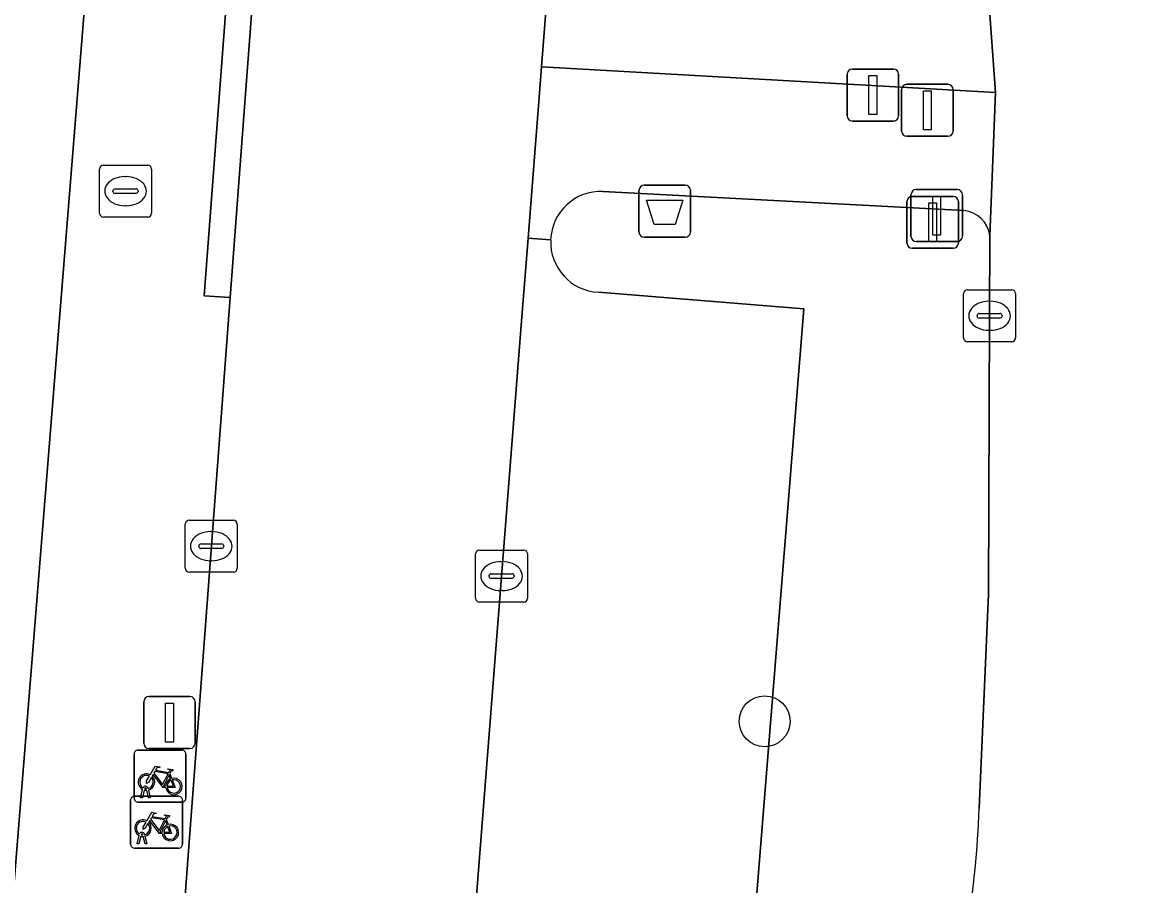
# Model space of a CAD drawing. Extents: x 160856 to 161310, y 384024 to 384878.
# Drawn here: x 161195.66 to 161217.12, y 384096.1 to 384112.71 of the extents above; entities that cross this region are included whole.
import ezdxf

# ---------------------------------------------------------------- set-up
doc = ezdxf.new("R2010")
doc.units = 0
for name, color, linetype in [('IMGEO_Afvalbak', 7, 'Continuous'), ('IMGEO_Berm_groen', 7, 'Continuous'), ('IMGEO_Boom', 7, 'Continuous'), ('IMGEO_Brandkraan', 7, 'Continuous'), ('IMGEO_Drukknoppaal', 7, 'Continuous'), ('IMGEO_Fietsenrek', 7, 'Continuous'), ('IMGEO_Fietspad_gesloten', 7, 'Continuous'), ('IMGEO_Kolk', 7, 'Continuous'), ('IMGEO_Lichtmast', 7, 'Continuous'), ('IMGEO_Parkeervlak_open', 7, 'Continuous'), ('IMGEO_Rijbaan_lokaal_gesloten', 7, 'Continuous'), ('IMGEO_Rijbaan_lokaal_open', 7, 'Continuous'), ('IMGEO_Verkeersregelinstallatiepaal', 7, 'Continuous'), ('IMGEO_Voetpad_open', 7, 'Continuous')]:
    doc.layers.add(name, color=color, linetype=linetype)

msp = doc.modelspace()

# ---------------------------------------------------------------- linework, layer by layer
at = {"layer": 'IMGEO_Afvalbak'}
for p, q in [((161207.527, 384108.679), (161207.527, 384109.479)), ((161207.527, 384109.479), (161207.527, 384108.679)), ((161207.627, 384109.579), (161208.417, 384109.579)), ((161208.417, 384109.579), (161207.627, 384109.579)), ((161208.517, 384109.479), (161208.517, 384108.679)), ((161208.517, 384108.679), (161208.517, 384109.479)), ((161208.417, 384108.579), (161207.627, 384108.579)), ((161207.627, 384108.579), (161208.417, 384108.579))]:
    msp.add_line(p, q, dxfattribs=at)
msp.add_lwpolyline([(161207.67, 384109.293), (161208.374, 384109.293), (161208.225, 384108.823), (161207.819, 384108.823), (161207.67, 384109.293)], dxfattribs=at)
for centre, start, end in [((161207.627, 384109.479), 90, 180), ((161207.627, 384109.479), 90, 180), ((161208.417, 384109.479), 0, 90), ((161208.417, 384109.479), 360, 90), ((161207.627, 384108.679), 180, 270), ((161207.627, 384108.679), 180, 270), ((161208.417, 384108.679), 270, 0), ((161208.417, 384108.679), 270, 0)]:
    msp.add_arc(centre, 0.1, start, end, dxfattribs=at)
at = {"layer": 'IMGEO_Berm_groen'}
for points in [[(161213.777, 384109.092), (161206.833, 384109.46)], [(161214.25, 384101.709), (161214.275, 384107.066), (161214.278, 384108.605)], [(161206.746, 384107.518), (161210.699, 384107.197), (161207.469, 384066.99), (161207.089, 384062.26), (161205.332, 384040.389), (161204.667, 384040.444), (161200.521, 384040.787)], [(161214.074, 384097.583), (161214.25, 384101.709)]]:
    msp.add_lwpolyline(points, dxfattribs=at)
for centre, radius, start, end in [((161206.798, 384108.489), 0.972, 87.9535, 177.7956), ((161213.727, 384108.54), 0.555, 6.769, 84.8547), ((161206.799, 384108.489), 0.972, 177.8215, 266.8897), ((161194.619, 384098.329), 19.47, 343.9993, 357.8047)]:
    msp.add_arc(centre, radius, start, end, dxfattribs=at)
at = {"layer": 'IMGEO_Boom'}
msp.add_circle((161209.945, 384099.262), 0.489, dxfattribs=at)
at = {"layer": 'IMGEO_Brandkraan'}
for p, q in [((161197.221, 384109.965), (161198.073, 384109.965)), ((161197.146, 384109.039), (161197.146, 384109.891)), ((161197.634, 384109.745), (161197.659, 384109.745)), ((161198.147, 384109.891), (161198.147, 384109.039)), ((161197.405, 384109.459), (161197.405, 384109.471)), ((161197.448, 384109.508), (161197.846, 384109.508)), ((161197.889, 384109.471), (161197.889, 384109.459)), ((161197.843, 384109.422), (161197.445, 384109.422)), ((161197.657, 384109.185), (161197.632, 384109.185)), ((161198.073, 384108.965), (161197.221, 384108.965))]:
    msp.add_line(p, q, dxfattribs=at)
for points in [[(161197.221, 384109.965), (161198.073, 384109.965)], [(161197.146, 384109.039), (161197.146, 384109.891)], [(161198.147, 384109.891), (161198.147, 384109.039)], [(161198.073, 384108.965), (161197.221, 384108.965)]]:
    msp.add_lwpolyline(points, dxfattribs=at)
for centre, radius, start, end in [((161197.223, 384109.889), 0.0765, 91.552, 178.448), ((161197.223, 384109.889), 0.0765, 91.552, 178.448), ((161198.071, 384109.889), 0.0765, 1.552, 88.448), ((161198.071, 384109.889), 0.0765, 1.552, 88.448), ((161197.445, 384109.468), 0.0403, 85.8775, 175.7526), ((161197.85, 384109.47), 0.0386, 1.7309, 96.639), ((161197.442, 384109.458), 0.0366, 178.938, 274.7102), ((161197.846, 384109.465), 0.043, 264.8664, 352.4533), ((161197.223, 384109.041), 0.0765, 181.552, 268.448), ((161197.223, 384109.041), 0.0765, 181.552, 268.448), ((161198.071, 384109.041), 0.0765, 271.552, 358.448), ((161198.071, 384109.041), 0.0765, 271.552, 358.448)]:
    msp.add_arc(centre, radius, start, end, dxfattribs=at)
for centre, major_axis, ratio, start_param, end_param in [((161197.633, 384109.465), (-0.387, 0.002), 0.722429, 4.712389, 7.853982), ((161197.658, 384109.465), (-0.39, 0.002), 0.717154, 1.570796, 4.712389)]:
    msp.add_ellipse(centre, major_axis=major_axis, ratio=ratio, start_param=start_param, end_param=end_param, dxfattribs=at)
at = {"layer": 'IMGEO_Drukknoppaal'}
for p, q in [((161211.533, 384110.915), (161211.533, 384111.715)), ((161211.533, 384111.715), (161211.533, 384110.915)), ((161211.633, 384111.815), (161212.423, 384111.815)), ((161212.423, 384111.815), (161211.633, 384111.815)), ((161212.523, 384111.715), (161212.523, 384110.915)), ((161212.523, 384110.915), (161212.523, 384111.715)), ((161212.423, 384110.815), (161211.633, 384110.815)), ((161211.633, 384110.815), (161212.423, 384110.815))]:
    msp.add_line(p, q, dxfattribs=at)
msp.add_lwpolyline([(161211.953, 384111.69), (161212.103, 384111.69), (161212.103, 384110.94), (161211.953, 384110.94), (161211.953, 384111.69)], dxfattribs=at)
for centre, start, end in [((161211.633, 384111.715), 90, 180), ((161211.633, 384111.715), 90, 180), ((161212.423, 384111.715), 0, 90), ((161212.423, 384111.715), 360, 90), ((161211.633, 384110.915), 180, 270), ((161211.633, 384110.915), 180, 270), ((161212.423, 384110.915), 270, 0), ((161212.423, 384110.915), 270, 0)]:
    msp.add_arc(centre, 0.1, start, end, dxfattribs=at)
at = {"layer": 'IMGEO_Fietsenrek'}
for p, q in [((161197.81, 384097.782), (161197.81, 384098.623)), ((161197.81, 384098.623), (161197.81, 384097.782)), ((161197.885, 384098.707), (161198.726, 384098.707)), ((161198.726, 384098.707), (161197.885, 384098.707)), ((161198.81, 384098.632), (161198.81, 384097.791)), ((161198.81, 384097.791), (161198.81, 384098.632)), ((161198.497, 384098.256), (161198.533, 384098.161)), ((161197.937, 384097.791), (161197.976, 384097.951)), ((161198.006, 384097.939), (161197.971, 384097.791)), ((161198.048, 384097.963), (161198.047, 384097.967)), ((161198.089, 384097.791), (161198.055, 384097.933)), ((161198.079, 384097.974), (161198.08, 384097.967)), ((161198.087, 384097.937), (161198.122, 384097.791)), ((161197.743, 384096.895), (161197.743, 384097.736)), ((161197.743, 384097.736), (161197.743, 384096.895)), ((161197.818, 384097.82), (161198.659, 384097.82)), ((161198.659, 384097.82), (161197.818, 384097.82)), ((161198.735, 384097.707), (161197.894, 384097.707)), ((161197.894, 384097.707), (161198.735, 384097.707)), ((161197.971, 384097.791), (161197.937, 384097.791)), ((161198.122, 384097.791), (161198.089, 384097.791)), ((161198.743, 384097.745), (161198.743, 384096.904)), ((161198.743, 384096.904), (161198.743, 384097.745)), ((161198.43, 384097.369), (161198.466, 384097.274)), ((161197.87, 384096.904), (161197.909, 384097.064)), ((161197.939, 384097.052), (161197.904, 384096.904)), ((161197.981, 384097.076), (161197.98, 384097.08)), ((161198.022, 384096.904), (161197.988, 384097.046)), ((161198.012, 384097.087), (161198.013, 384097.08)), ((161198.02, 384097.05), (161198.055, 384096.904)), ((161198.668, 384096.82), (161197.827, 384096.82)), ((161197.827, 384096.82), (161198.668, 384096.82)), ((161197.904, 384096.904), (161197.87, 384096.904)), ((161198.055, 384096.904), (161198.022, 384096.904))]:
    msp.add_line(p, q, dxfattribs=at)
for points in [[(161198.123, 384098.233), (161198.218, 384098.397), (161198.304, 384098.383), (161198.306, 384098.374), (161198.25, 384098.363), (161198.223, 384098.318), (161198.479, 384098.277)], [(161198.479, 384098.277), (161198.504, 384098.326), (161198.498, 384098.33), (161198.475, 384098.334), (161198.463, 384098.341), (161198.462, 384098.344), (161198.464, 384098.349), (161198.559, 384098.334), (161198.561, 384098.324), (161198.551, 384098.311), (161198.539, 384098.305), (161198.525, 384098.311), (161198.497, 384098.256)], [(161198.144, 384098.181), (161198.092, 384098.091), (161198.052, 384098.066), (161198.053, 384098.113), (161198.108, 384098.207)], [(161198.419, 384097.989), (161198.369, 384097.989), (161198.178, 384098.24), (161198.159, 384098.208)], [(161198.466, 384098.252), (161198.209, 384098.293), (161198.192, 384098.264), (161198.359, 384098.044), (161198.466, 384098.252)], [(161198.514, 384098.154), (161198.484, 384098.231), (161198.375, 384098.013), (161198.418, 384098.013)], [(161198.448, 384098.013), (161198.568, 384098.012), (161198.524, 384098.126)], [(161198.544, 384098.133), (161198.599, 384097.988), (161198.449, 384097.988)], [(161198.056, 384097.346), (161198.151, 384097.51), (161198.237, 384097.496), (161198.239, 384097.487), (161198.183, 384097.476), (161198.156, 384097.431), (161198.412, 384097.39)], [(161198.412, 384097.39), (161198.437, 384097.439), (161198.431, 384097.443), (161198.408, 384097.447), (161198.396, 384097.454), (161198.395, 384097.457), (161198.397, 384097.462), (161198.492, 384097.447), (161198.494, 384097.437), (161198.484, 384097.424), (161198.472, 384097.418), (161198.458, 384097.424), (161198.43, 384097.369)], [(161198.077, 384097.294), (161198.025, 384097.204), (161197.985, 384097.179), (161197.986, 384097.226), (161198.041, 384097.32)], [(161198.352, 384097.102), (161198.302, 384097.102), (161198.111, 384097.353), (161198.092, 384097.321)], [(161198.399, 384097.365), (161198.142, 384097.406), (161198.125, 384097.377), (161198.292, 384097.157), (161198.399, 384097.365)], [(161198.447, 384097.267), (161198.417, 384097.344), (161198.308, 384097.126), (161198.351, 384097.126)], [(161198.381, 384097.126), (161198.501, 384097.125), (161198.457, 384097.239)], [(161198.477, 384097.246), (161198.532, 384097.101), (161198.382, 384097.101)]]:
    msp.add_lwpolyline(points, dxfattribs=at)
for centre, radius, start, end in [((161197.888, 384098.629), 0.0779, 92.4484, 184.2845), ((161197.888, 384098.629), 0.0779, 92.4484, 184.2845), ((161198.732, 384098.629), 0.0779, 2.4484, 94.2845), ((161198.732, 384098.629), 0.0779, 2.4484, 94.2845), ((161198.05, 384098.092), 0.159, 62.6766, 242.1369), ((161198.05, 384098.092), 0.129, 63.3192, 238.903), ((161198.05, 384098.092), 0.129, 283.6043, 43.4302), ((161198.05, 384098.092), 0.159, 283.5766, 46.6042), ((161198.577, 384098.008), 0.159, 113.3408, 178.3217), ((161198.577, 384098.008), 0.159, 187.0065, 105.7708), ((161198.577, 384098.008), 0.129, 113.923, 177.9556), ((161198.577, 384098.008), 0.129, 188.6715, 104.5883), ((161198.03, 384097.963), 0.0499, 12.8025, 158.6934), ((161198.05, 384098.092), 0.159, 253.9967, 271.7867), ((161198.03, 384097.963), 0.0174, 12.8025, 163.4502), ((161198.05, 384098.092), 0.129, 253.415, 269.0204), ((161197.821, 384097.742), 0.0779, 92.4484, 184.2845), ((161197.821, 384097.742), 0.0779, 92.4484, 184.2845), ((161197.888, 384097.785), 0.0779, 182.4484, 274.2845), ((161197.888, 384097.785), 0.0779, 182.4484, 274.2845), ((161198.665, 384097.742), 0.0779, 2.4484, 94.2845), ((161198.665, 384097.742), 0.0779, 2.4484, 94.2845), ((161198.732, 384097.785), 0.0779, 272.4484, 4.2845), ((161198.732, 384097.785), 0.0779, 272.4484, 4.2845), ((161197.983, 384097.205), 0.159, 62.6766, 242.1369), ((161197.983, 384097.205), 0.129, 63.3192, 238.903), ((161197.983, 384097.205), 0.129, 283.6043, 43.4302), ((161197.983, 384097.205), 0.159, 283.5766, 46.6042), ((161198.51, 384097.121), 0.159, 113.3408, 178.3217), ((161198.51, 384097.121), 0.159, 187.0065, 105.7708), ((161198.51, 384097.121), 0.129, 113.923, 177.9556), ((161198.51, 384097.121), 0.129, 188.6715, 104.5883), ((161197.963, 384097.076), 0.0499, 12.8025, 158.6934), ((161197.983, 384097.205), 0.159, 253.9967, 271.7867), ((161197.963, 384097.076), 0.0174, 12.8025, 163.4502), ((161197.983, 384097.205), 0.129, 253.415, 269.0204), ((161197.821, 384096.898), 0.0779, 182.4484, 274.2845), ((161197.821, 384096.898), 0.0779, 182.4484, 274.2845), ((161198.665, 384096.898), 0.0779, 272.4484, 4.2845), ((161198.665, 384096.898), 0.0779, 272.4484, 4.2845)]:
    msp.add_arc(centre, radius, start, end, dxfattribs=at)
at = {"layer": 'IMGEO_Fietspad_gesloten'}
msp.add_lwpolyline([(161208.682, 384114.748), (161208.018, 384114.815), (161207.86, 384114.844), (161207.705, 384114.887), (161207.554, 384114.944), (161207.41, 384115.013), (161207.272, 384115.096), (161207.141, 384115.19), (161207.02, 384115.296), (161206.909, 384115.412), (161206.809, 384115.538), (161206.72, 384115.672), (161206.644, 384115.813), (161206.58, 384115.961), (161206.53, 384116.114), (161206.494, 384116.271), (161205.997, 384116.301), (161205.649, 384111.855), (161214.388, 384111.364), (161214.138, 384114.813)], dxfattribs=at)
at = {"layer": 'IMGEO_Kolk'}
for p, q in [((161213.849, 384107.566), (161214.701, 384107.566)), ((161213.774, 384106.64), (161213.774, 384107.492)), ((161214.262, 384107.346), (161214.287, 384107.346)), ((161214.775, 384107.492), (161214.775, 384106.64)), ((161214.076, 384107.109), (161214.474, 384107.109)), ((161214.033, 384107.06), (161214.033, 384107.072)), ((161214.471, 384107.023), (161214.073, 384107.023)), ((161214.517, 384107.072), (161214.517, 384107.06)), ((161214.285, 384106.786), (161214.26, 384106.786)), ((161214.701, 384106.566), (161213.849, 384106.566)), ((161198.796, 384102.206), (161198.796, 384103.058)), ((161198.871, 384103.132), (161199.723, 384103.132)), ((161199.797, 384103.058), (161199.797, 384102.206)), ((161199.284, 384102.912), (161199.309, 384102.912)), ((161199.055, 384102.626), (161199.055, 384102.638)), ((161199.098, 384102.675), (161199.496, 384102.675)), ((161199.539, 384102.638), (161199.539, 384102.626)), ((161199.493, 384102.589), (161199.095, 384102.589)), ((161204.382, 384101.63), (161204.382, 384102.482)), ((161204.457, 384102.556), (161205.309, 384102.556)), ((161205.383, 384102.482), (161205.383, 384101.63)), ((161199.307, 384102.352), (161199.282, 384102.352)), ((161204.87, 384102.336), (161204.895, 384102.336)), ((161199.723, 384102.132), (161198.871, 384102.132)), ((161204.641, 384102.05), (161204.641, 384102.062)), ((161205.079, 384102.013), (161204.681, 384102.013)), ((161204.684, 384102.099), (161205.082, 384102.099)), ((161205.125, 384102.062), (161205.125, 384102.05)), ((161204.893, 384101.776), (161204.868, 384101.776)), ((161205.309, 384101.556), (161204.457, 384101.556))]:
    msp.add_line(p, q, dxfattribs=at)
for points in [[(161213.849, 384107.566), (161214.701, 384107.566)], [(161213.774, 384106.64), (161213.774, 384107.492)], [(161214.775, 384107.492), (161214.775, 384106.64)], [(161214.701, 384106.566), (161213.849, 384106.566)], [(161198.796, 384102.206), (161198.796, 384103.058)], [(161198.871, 384103.132), (161199.723, 384103.132)], [(161199.797, 384103.058), (161199.797, 384102.206)], [(161204.382, 384101.63), (161204.382, 384102.482)], [(161204.457, 384102.556), (161205.309, 384102.556)], [(161205.383, 384102.482), (161205.383, 384101.63)], [(161199.723, 384102.132), (161198.871, 384102.132)], [(161205.309, 384101.556), (161204.457, 384101.556)]]:
    msp.add_lwpolyline(points, dxfattribs=at)
for centre, radius, start, end in [((161213.851, 384107.49), 0.0765, 91.552, 178.448), ((161213.851, 384107.49), 0.0765, 91.552, 178.448), ((161214.699, 384107.49), 0.0765, 1.552, 88.448), ((161214.699, 384107.49), 0.0765, 1.552, 88.448), ((161214.073, 384107.069), 0.0403, 85.8775, 175.7526), ((161214.478, 384107.071), 0.0386, 1.7309, 96.639), ((161214.07, 384107.059), 0.0366, 178.938, 274.7102), ((161214.474, 384107.066), 0.043, 264.8664, 352.4533), ((161213.851, 384106.642), 0.0765, 181.552, 268.448), ((161213.851, 384106.642), 0.0765, 181.552, 268.448), ((161214.699, 384106.642), 0.0765, 271.552, 358.448), ((161214.699, 384106.642), 0.0765, 271.552, 358.448), ((161198.873, 384103.056), 0.0765, 91.552, 178.448), ((161198.873, 384103.056), 0.0765, 91.552, 178.448), ((161199.721, 384103.056), 0.0765, 1.552, 88.448), ((161199.721, 384103.056), 0.0765, 1.552, 88.448), ((161199.095, 384102.635), 0.0403, 85.8775, 175.7526), ((161199.092, 384102.625), 0.0366, 178.938, 274.7102), ((161199.496, 384102.632), 0.043, 264.8664, 352.4533), ((161199.5, 384102.637), 0.0386, 1.7309, 96.639), ((161204.459, 384102.48), 0.0765, 91.552, 178.448), ((161204.459, 384102.48), 0.0765, 91.552, 178.448), ((161205.307, 384102.48), 0.0765, 1.552, 88.448), ((161205.307, 384102.48), 0.0765, 1.552, 88.448), ((161198.873, 384102.208), 0.0765, 181.552, 268.448), ((161198.873, 384102.208), 0.0765, 181.552, 268.448), ((161199.721, 384102.208), 0.0765, 271.552, 358.448), ((161199.721, 384102.208), 0.0765, 271.552, 358.448), ((161204.681, 384102.059), 0.0403, 85.8775, 175.7526), ((161204.678, 384102.049), 0.0366, 178.938, 274.7102), ((161205.082, 384102.056), 0.043, 264.8664, 352.4533), ((161205.086, 384102.061), 0.0386, 1.7309, 96.639), ((161204.459, 384101.632), 0.0765, 181.552, 268.448), ((161204.459, 384101.632), 0.0765, 181.552, 268.448), ((161205.307, 384101.632), 0.0765, 271.552, 358.448), ((161205.307, 384101.632), 0.0765, 271.552, 358.448)]:
    msp.add_arc(centre, radius, start, end, dxfattribs=at)
for centre, major_axis, ratio, start_param, end_param in [((161214.261, 384107.066), (-0.387, 0.002), 0.722429, 4.712389, 7.853982), ((161214.286, 384107.066), (-0.39, 0.002), 0.717154, 1.570796, 4.712389), ((161199.283, 384102.632), (-0.387, 0.002), 0.722429, 4.712389, 7.853982), ((161199.308, 384102.632), (-0.39, 0.002), 0.717154, 1.570796, 4.712389), ((161204.869, 384102.056), (-0.387, 0.002), 0.722429, 4.712389, 7.853982), ((161204.894, 384102.056), (-0.39, 0.002), 0.717154, 1.570796, 4.712389)]:
    msp.add_ellipse(centre, major_axis=major_axis, ratio=ratio, start_param=start_param, end_param=end_param, dxfattribs=at)
at = {"layer": 'IMGEO_Lichtmast'}
for p, q in [((161212.684, 384108.465), (161212.684, 384109.265)), ((161212.684, 384109.265), (161212.684, 384108.465)), ((161212.784, 384109.365), (161213.574, 384109.365)), ((161213.574, 384109.365), (161212.784, 384109.365)), ((161213.674, 384109.265), (161213.674, 384108.465)), ((161213.674, 384108.465), (161213.674, 384109.265)), ((161213.574, 384108.365), (161212.784, 384108.365)), ((161212.784, 384108.365), (161213.574, 384108.365)), ((161197.997, 384098.838), (161197.997, 384099.638)), ((161197.997, 384099.638), (161197.997, 384098.838)), ((161198.097, 384099.738), (161198.887, 384099.738)), ((161198.887, 384099.738), (161198.097, 384099.738)), ((161198.987, 384099.638), (161198.987, 384098.838)), ((161198.987, 384098.838), (161198.987, 384099.638)), ((161198.887, 384098.738), (161198.097, 384098.738)), ((161198.097, 384098.738), (161198.887, 384098.738))]:
    msp.add_line(p, q, dxfattribs=at)
for points in [[(161213.104, 384109.24), (161213.254, 384109.24), (161213.254, 384108.49), (161213.104, 384108.49), (161213.104, 384109.24)], [(161198.417, 384099.613), (161198.567, 384099.613), (161198.567, 384098.863), (161198.417, 384098.863), (161198.417, 384099.613)]]:
    msp.add_lwpolyline(points, dxfattribs=at)
for centre, start, end in [((161212.784, 384109.265), 90, 180), ((161212.784, 384109.265), 90, 180), ((161213.574, 384109.265), 0, 90), ((161213.574, 384109.265), 360, 90), ((161212.784, 384108.465), 180, 270), ((161212.784, 384108.465), 180, 270), ((161213.574, 384108.465), 270, 0), ((161213.574, 384108.465), 270, 0), ((161198.097, 384099.638), 90, 180), ((161198.097, 384099.638), 90, 180), ((161198.887, 384099.638), 0, 90), ((161198.887, 384099.638), 360, 90), ((161198.097, 384098.838), 180, 270), ((161198.097, 384098.838), 180, 270), ((161198.887, 384098.838), 270, 0), ((161198.887, 384098.838), 270, 0)]:
    msp.add_arc(centre, 0.1, start, end, dxfattribs=at)
at = {"layer": 'IMGEO_Parkeervlak_open'}
for points in [[(161205.827, 384108.526), (161205.392, 384108.562), (161205.273, 384107.047), (161203.663, 384086.477), (161201.81, 384061.632), (161200.461, 384044.187), (161200.198, 384040.793)], [(161210.699, 384107.197), (161206.746, 384107.518)], [(161203.192, 384067.285), (161207.469, 384066.99), (161210.699, 384107.197)]]:
    msp.add_lwpolyline(points, dxfattribs=at)
msp.add_arc((161206.799, 384108.489), 0.972, 177.8215, 266.8897, dxfattribs=at)
at = {"layer": 'IMGEO_Rijbaan_lokaal_gesloten'}
msp.add_lwpolyline([(161220.294, 384196.951), (161218.789, 384177.498), (161216.99, 384155.193), (161216.964, 384154.845), (161216.821, 384152.904), (161216.592, 384150.028), (161216.307, 384146.455), (161216.243, 384145.758), (161215.906, 384141.448), (161215.038, 384130.348), (161214.788, 384127.199), (161214.729, 384126.459), (161214.424, 384122.847), (161214.237, 384119.968), (161214.138, 384117.771), (161214.109, 384116.161), (161214.13, 384114.92), (161214.138, 384114.813), (161214.388, 384111.364), (161214.278, 384108.605), (161214.275, 384107.066), (161214.25, 384101.709), (161214.074, 384097.583)], dxfattribs=at)
msp.add_arc((161194.619, 384098.329), 19.47, 343.9993, 357.8047, dxfattribs=at)
at = {"layer": 'IMGEO_Rijbaan_lokaal_open'}
msp.add_lwpolyline([(161201.694, 384134.406), (161201.149, 384127.179), (161199.658, 384107.415), (161196.979, 384071.783), (161196.821, 384069.57), (161196.797, 384069.266), (161195.708, 384055.413), (161194.773, 384044.534), (161200.461, 384044.187), (161201.81, 384061.632), (161203.663, 384086.477), (161205.273, 384107.047), (161205.392, 384108.562), (161205.597, 384111.189), (161205.649, 384111.855), (161205.997, 384116.301), (161206.329, 384120.539), (161208.018, 384141.878)], dxfattribs=at)
at = {"layer": 'IMGEO_Verkeersregelinstallatiepaal'}
for p, q in [((161212.582, 384110.622), (161212.582, 384111.422)), ((161212.582, 384111.422), (161212.582, 384110.622)), ((161212.682, 384111.522), (161213.472, 384111.522)), ((161213.472, 384111.522), (161212.682, 384111.522)), ((161213.572, 384111.422), (161213.572, 384110.622)), ((161213.572, 384110.622), (161213.572, 384111.422)), ((161213.472, 384110.522), (161212.682, 384110.522)), ((161212.682, 384110.522), (161213.472, 384110.522)), ((161212.861, 384109.496), (161213.651, 384109.496)), ((161213.651, 384109.496), (161212.861, 384109.496)), ((161212.761, 384108.596), (161212.761, 384109.396)), ((161212.761, 384109.396), (161212.761, 384108.596)), ((161213.751, 384109.396), (161213.751, 384108.596)), ((161213.751, 384108.596), (161213.751, 384109.396)), ((161213.651, 384108.496), (161212.861, 384108.496)), ((161212.861, 384108.496), (161213.651, 384108.496))]:
    msp.add_line(p, q, dxfattribs=at)
for points in [[(161213.002, 384111.397), (161213.152, 384111.397), (161213.152, 384110.647), (161213.002, 384110.647), (161213.002, 384111.397)], [(161213.181, 384109.371), (161213.331, 384109.371), (161213.331, 384108.621), (161213.181, 384108.621), (161213.181, 384109.371)]]:
    msp.add_lwpolyline(points, dxfattribs=at)
for centre, start, end in [((161212.682, 384111.422), 90, 180), ((161212.682, 384111.422), 90, 180), ((161213.472, 384111.422), 0, 90), ((161213.472, 384111.422), 360, 90), ((161212.682, 384110.622), 180, 270), ((161212.682, 384110.622), 180, 270), ((161213.472, 384110.622), 270, 0), ((161213.472, 384110.622), 270, 0), ((161212.861, 384109.396), 90, 180), ((161212.861, 384109.396), 90, 180), ((161213.651, 384109.396), 0, 90), ((161213.651, 384109.396), 360, 90), ((161212.861, 384108.596), 180, 270), ((161212.861, 384108.596), 180, 270), ((161213.651, 384108.596), 270, 0), ((161213.651, 384108.596), 270, 0)]:
    msp.add_arc(centre, 0.1, start, end, dxfattribs=at)
at = {"layer": 'IMGEO_Voetpad_open'}
for points in [[(161207.655, 384250), (161197.483, 384121.051), (161196.883, 384113.324), (161192.239, 384055.607)], [(161194.773, 384044.534), (161195.708, 384055.413), (161195.21, 384055.454), (161196.299, 384069.307), (161196.797, 384069.266), (161196.821, 384069.57), (161196.979, 384071.783), (161199.658, 384107.415), (161199.161, 384107.452), (161200.652, 384127.216), (161201.149, 384127.179), (161201.694, 384134.406), (161201.196, 384134.446), (161202.644, 384153.321), (161203.142, 384153.281), (161203.747, 384160.781), (161203.249, 384160.823), (161204.761, 384179.575), (161205.259, 384179.533), (161205.858, 384186.962), (161205.36, 384187.005), (161206.871, 384205.88)], [(161192.239, 384055.607), (161196.883, 384113.324), (161194.793, 384113.414)], [(161214.388, 384111.364), (161205.649, 384111.855), (161205.597, 384111.189), (161205.392, 384108.562), (161205.827, 384108.526)], [(161214.278, 384108.605), (161214.388, 384111.364)], [(161206.833, 384109.46), (161213.777, 384109.092)]]:
    msp.add_lwpolyline(points, dxfattribs=at)
msp.add_lwpolyline([(161199.658, 384107.415), (161201.149, 384127.179), (161200.652, 384127.216), (161199.161, 384107.452)], close=True, dxfattribs=at)
for centre, radius, start, end in [((161206.798, 384108.489), 0.972, 87.9535, 177.7956), ((161213.727, 384108.54), 0.555, 6.769, 84.8547)]:
    msp.add_arc(centre, radius, start, end, dxfattribs=at)

doc.saveas('drawing.dxf')
